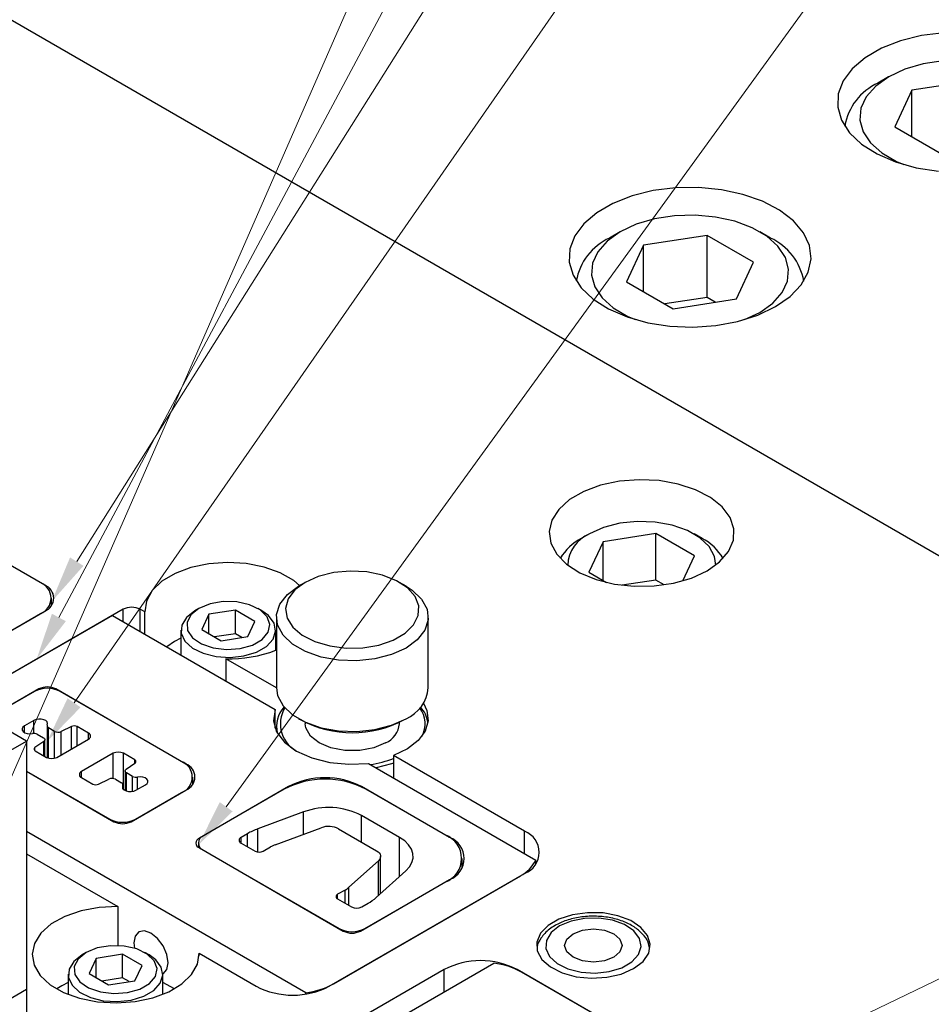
# Model space of a CAD drawing. Header units: inches. Extents: x 1802 to 2468, y -253 to -72.
# Tile 367 of 570: x 2129.4 to 2132.41, y -109.27 to -106.02. Entities that reach past the tile are written whole.
import ezdxf

# ---------------------------------------------------------------- set-up
doc = ezdxf.new("R2010")
doc.units = ezdxf.units.IN
doc.header["$LTSCALE"] = 0.5
doc.header["$MEASUREMENT"] = 0
for name, color, linetype in [('DIE-M-S', 8, 'Continuous'), ('DIE-M-S2', 1, 'Continuous'), ('DIE-M-S3', 8, 'Continuous'), ('DSS-M-S', 53, 'Continuous'), ('SID-M-S', 105, 'Continuous'), ('SVD-M-S', 8, 'Continuous')]:
    doc.layers.add(name, color=color, linetype=linetype)

msp = doc.modelspace()

# ---------------------------------------------------------------- linework, layer by layer
at = {"layer": 'DIE-M-S', "linetype": 'Continuous', "lineweight": 25}
for p, q in [((2135.19939, -109.3874), (2124.94634, -103.46844)), ((2131.44348, -107.53804), (2131.37824, -107.54317)), ((2131.50911, -107.54113), (2131.44348, -107.53804)), ((2131.57205, -107.55229), (2131.50911, -107.54113)), ((2131.31643, -107.55628), (2131.26095, -107.57675)), ((2131.37824, -107.54317), (2131.31643, -107.55628)), ((2131.62937, -107.57099), (2131.57205, -107.55229)), ((2131.67838, -107.59638), (2131.62937, -107.57099)), ((2131.21439, -107.60363), (2131.17893, -107.63566)), ((2131.26095, -107.57675), (2131.21439, -107.60363)), ((2131.71679, -107.62725), (2131.67838, -107.59638)), ((2131.17893, -107.63566), (2131.15623, -107.67134)), ((2131.74281, -107.66217), (2131.71679, -107.62725)), ((2131.15623, -107.67134), (2131.14734, -107.709)), ((2131.75522, -107.6995), (2131.74281, -107.66217)), ((2129.48597, -107.88521), (2129.11827, -107.67294)), ((2131.75344, -107.73749), (2131.75522, -107.6995)), ((2131.14734, -107.709), (2131.15268, -107.74689)), ((2131.15268, -107.74689), (2131.17201, -107.78323)), ((2131.73755, -107.77438), (2131.75344, -107.73749)), ((2131.17201, -107.78323), (2131.20441, -107.81631)), ((2131.70829, -107.80843), (2131.73755, -107.77438)), ((2129.96748, -107.82692), (2129.91526, -107.84656)), ((2130.02603, -107.81457), (2129.96748, -107.82692)), ((2130.08789, -107.81014), (2130.02603, -107.81457)), ((2130.14989, -107.81388), (2130.08789, -107.81014)), ((2130.20884, -107.82557), (2130.14989, -107.81388)), ((2130.26171, -107.84464), (2130.20884, -107.82557)), ((2131.20441, -107.81631), (2131.24838, -107.84461)), ((2131.66704, -107.83806), (2131.70829, -107.80843)), ((2129.91526, -107.84656), (2129.87204, -107.8725)), ((2130.30578, -107.87008), (2130.26171, -107.84464)), ((2131.24838, -107.84461), (2131.30186, -107.86678)), ((2131.55673, -107.87876), (2131.61572, -107.86188)), ((2131.61572, -107.86188), (2131.66704, -107.83806)), ((2129.48597, -107.88679), (2129.48597, -107.88521)), ((2129.87204, -107.8725), (2129.84005, -107.90338)), ((2130.32541, -107.88631), (2130.30578, -107.87008)), ((2131.30186, -107.86678), (2131.36235, -107.8818)), ((2131.36235, -107.8818), (2131.42701, -107.88897)), ((2131.42701, -107.88897), (2131.49283, -107.88794)), ((2131.49283, -107.88794), (2131.55673, -107.87876)), ((2129.84005, -107.90338), (2129.82093, -107.93763)), ((2129.82093, -107.93763), (2129.81566, -107.97348)), ((2129.08603, -108.20181), (2129.48597, -107.97093)), ((2129.74406, -107.96481), (2129.20977, -108.27325)), ((2129.70871, -107.98522), (2129.20977, -108.27325)), ((2129.70871, -107.98522), (2130.24436, -108.29444)), ((2129.74406, -108.00563), (2129.74406, -107.96481)), ((2129.81566, -107.97348), (2129.80063, -107.96481)), ((2129.80063, -108.03829), (2129.80063, -107.96481)), ((2129.81566, -108.04696), (2129.81566, -107.97348)), ((2130.2489, -108.22359), (2130.08259, -108.12758)), ((2130.08259, -108.12758), (2130.08259, -108.20105)), ((2129.4666, -108.22703), (2129.29816, -108.32427)), ((2129.4666, -108.22914), (2129.4666, -108.22703)), ((2129.95097, -108.474), (2129.52317, -108.22703)), ((2129.52317, -108.22914), (2129.52317, -108.22703)), ((2130.73275, -108.27401), (2130.74434, -108.29761)), ((2130.24436, -108.29444), (2130.23913, -108.3314)), ((2130.24436, -108.35565), (2130.24436, -108.29444)), ((2130.74434, -108.29761), (2130.74863, -108.33174)), ((2130.23913, -108.3314), (2130.24976, -108.36797)), ((2130.74863, -108.33174), (2130.73888, -108.36549)), ((2130.24976, -108.36797), (2130.27559, -108.40192)), ((2130.73888, -108.36549), (2130.71564, -108.39697)), ((2130.27559, -108.40192), (2130.31505, -108.43118)), ((2130.71564, -108.39697), (2130.68022, -108.4244)), ((2130.31505, -108.43118), (2130.36573, -108.45396)), ((2130.68022, -108.4244), (2130.63461, -108.44625)), ((2131.06635, -108.69549), (2130.63461, -108.44625)), ((2130.63461, -108.44625), (2130.63461, -108.51973)), ((2129.95097, -108.47558), (2129.95097, -108.474)), ((2130.36573, -108.45396), (2130.42454, -108.46887)), ((2130.42454, -108.46887), (2130.48789, -108.47501)), ((2130.48789, -108.47501), (2130.55191, -108.47199)), ((2130.55191, -108.47199), (2131.10281, -108.79002)), ((2129.42657, -108.49783), (2129.71409, -108.66381)), ((2129.77066, -108.66381), (2129.95097, -108.55972)), ((2130.28888, -108.54834), (2129.99543, -108.71774)), ((2130.28888, -108.54912), (2130.28888, -108.54834)), ((2130.81921, -108.7157), (2130.5293, -108.54834)), ((2130.5293, -108.54912), (2130.5293, -108.54834)), ((2130.3462, -109.22679), (2129.42657, -108.6959)), ((2131.06635, -108.76897), (2131.06635, -108.69549)), ((2129.99543, -108.72253), (2129.99543, -108.71774)), ((2130.81921, -108.71667), (2130.81921, -108.7157)), ((2129.42657, -108.76938), (2129.72727, -108.94297)), ((2129.99543, -108.7504), (2130.4692, -109.0239)), ((2131.10281, -108.80299), (2131.10281, -108.79002)), ((2130.42288, -109.20575), (2131.06635, -108.83428)), ((2130.43703, -109.19758), (2131.05221, -108.84245)), ((2130.52576, -109.0239), (2130.81921, -108.85449)), ((2129.60583, -108.95705), (2129.55233, -108.97552)), ((2129.66516, -108.94601), (2129.60583, -108.95705)), ((2129.72727, -108.94297), (2129.66516, -108.94601)), ((2129.72727, -108.94297), (2129.72727, -109.07169)), ((2131.27345, -108.96337), (2131.22384, -108.97035)), ((2131.32448, -108.96437), (2131.27345, -108.96337)), ((2131.37315, -108.97329), (2131.32448, -108.96437)), ((2129.55233, -108.97552), (2129.50742, -109.00047)), ((2131.17933, -108.98479), (2131.14322, -109.00564)), ((2131.22384, -108.97035), (2131.17933, -108.98479)), ((2131.41585, -108.98946), (2131.37315, -108.97329)), ((2131.44941, -109.01168), (2131.41585, -108.98946)), ((2129.47338, -109.03062), (2129.45199, -109.06441)), ((2129.50742, -109.00047), (2129.47338, -109.03062)), ((2129.79624, -109.02671), (2129.78405, -109.04074)), ((2129.81447, -109.02317), (2129.79624, -109.02671)), ((2129.83599, -109.03065), (2129.81447, -109.02317)), ((2129.8575, -109.04801), (2129.83599, -109.03065)), ((2131.1182, -109.03133), (2131.10611, -109.05997)), ((2131.14322, -109.00564), (2131.1182, -109.03133)), ((2131.47134, -109.0383), (2131.44941, -109.01168)), ((2129.45199, -109.06441), (2129.44433, -109.10013)), ((2129.78405, -109.04074), (2129.77977, -109.06311)), ((2129.77977, -109.06311), (2129.78152, -109.08018)), ((2129.87574, -109.07261), (2129.8575, -109.04801)), ((2131.10611, -109.05997), (2131.10785, -109.08943)), ((2131.48002, -109.06735), (2131.47134, -109.0383)), ((2129.88792, -109.1007), (2129.87574, -109.07261)), ((2129.98893, -109.13292), (2129.9942, -109.09706)), ((2129.9942, -109.09706), (2130.18247, -109.20575)), ((2129.9942, -109.10625), (2129.9942, -109.09706)), ((2131.10785, -109.08943), (2131.1233, -109.11753)), ((2131.45606, -109.12409), (2131.47479, -109.09667)), ((2131.47479, -109.09667), (2131.48002, -109.06735)), ((2129.44433, -109.10013), (2129.45079, -109.13592)), ((2129.8922, -109.12801), (2129.88792, -109.1007)), ((2129.88792, -109.15038), (2129.8922, -109.12801)), ((2131.1233, -109.11753), (2131.1513, -109.14218)), ((2131.42521, -109.14758), (2131.45606, -109.12409)), ((2129.45079, -109.13592), (2129.47106, -109.16995)), ((2129.87574, -109.16441), (2129.88792, -109.15038)), ((2129.96981, -109.16717), (2129.98893, -109.13292)), ((2130.80119, -109.15064), (2130.27704, -109.45322)), ((2130.80119, -109.22412), (2130.80119, -109.15064)), ((2131.61436, -109.48129), (2131.0416, -109.15064)), ((2131.0416, -109.15142), (2131.0416, -109.15064)), ((2131.1513, -109.14218), (2131.18979, -109.16155)), ((2131.18979, -109.16155), (2131.2359, -109.17421)), ((2131.38452, -109.16539), (2131.42521, -109.14758)), ((2129.47106, -109.16995), (2129.50407, -109.20047)), ((2129.87573, -109.16441), (2129.87574, -109.16441)), ((2129.93782, -109.19805), (2129.96981, -109.16717)), ((2131.2359, -109.17421), (2131.28622, -109.17922)), ((2131.28622, -109.17922), (2131.33702, -109.17621)), ((2131.33702, -109.17621), (2131.38452, -109.16539)), ((2129.50407, -109.20047), (2129.54815, -109.22591)), ((2129.54815, -109.22591), (2129.60102, -109.24497)), ((2129.84237, -109.24363), (2129.8946, -109.22398)), ((2129.8946, -109.22398), (2129.93782, -109.19805)), ((2130.3462, -109.23122), (2130.3462, -109.22679)), ((2129.60102, -109.24497), (2129.65997, -109.25667)), ((2129.65997, -109.25667), (2129.72197, -109.2604)), ((2129.72197, -109.2604), (2129.78383, -109.25598)), ((2129.78383, -109.25598), (2129.84237, -109.24363))]:
    msp.add_line(p, q, dxfattribs=at)
for centre, radius, start, end in [((2129.4697, -107.92807), 0.04584, 290.78342, 69.21658), ((2129.77235, -108.0194), 0.06148, 62.60967, 117.39033), ((2130.09392, -107.69915), 0.42858, 268.48531, 290.86241), ((2129.49489, -108.28162), 0.06148, 62.60967, 117.39033), ((2129.93471, -108.51686), 0.04584, 290.78342, 69.21658), ((2130.40909, -108.78034), 0.26129, 62.60967, 117.39033), ((2129.74238, -108.60922), 0.06148, 242.60967, 297.39033), ((2131.04001, -108.76489), 0.07422, 290.78342, 69.21658), ((2130.00163, -108.73407), 0.01746, 110.78342, 249.21658), ((2130.79288, -108.7851), 0.07422, 290.78342, 69.21658), ((2131.00002, -108.74145), 0.11368, 297.32891, 334.7116), ((2130.49748, -108.96931), 0.06148, 242.60967, 297.39033), ((2130.92139, -109.38264), 0.26129, 62.60967, 117.39033), ((2130.30268, -108.97375), 0.26129, 242.60967, 297.39033), ((2130.31621, -108.97771), 0.25089, 276.86693, 298.78854)]:
    msp.add_arc(centre, radius, start, end, dxfattribs=at)
at = {"layer": 'DIE-M-S2', "linetype": 'Continuous', "lineweight": 25}
for p, q in [((2129.45246, -108.2352), (2129.29816, -108.32427)), ((2129.93683, -108.46583), (2129.53732, -108.2352)), ((2129.41924, -108.34851), (2129.4142, -108.35259)), ((2129.45076, -108.33031), (2129.41924, -108.34851)), ((2129.41924, -108.36993), (2129.41924, -108.34851)), ((2129.45782, -108.3274), (2129.45076, -108.33031)), ((2129.45076, -108.37326), (2129.45076, -108.33031)), ((2129.46614, -108.32599), (2129.45782, -108.3274)), ((2129.47481, -108.32621), (2129.46614, -108.32599)), ((2129.48288, -108.32806), (2129.47481, -108.32621)), ((2129.48946, -108.33132), (2129.48288, -108.32806)), ((2129.49384, -108.33565), (2129.48946, -108.33132)), ((2129.49363, -108.34828), (2129.49363, -108.45288)), ((2129.49553, -108.34056), (2129.49384, -108.33565)), ((2129.49436, -108.34552), (2129.49553, -108.34056)), ((2129.5745, -108.3504), (2129.5402, -108.36702)), ((2129.5745, -108.42395), (2129.5745, -108.3504)), ((2129.6303, -108.37247), (2129.59286, -108.35086)), ((2129.59286, -108.41335), (2129.59286, -108.35086)), ((2129.4142, -108.35259), (2129.41174, -108.35739)), ((2129.41174, -108.35739), (2129.41214, -108.36239)), ((2129.41214, -108.36239), (2129.41533, -108.36705)), ((2129.41533, -108.36705), (2129.42099, -108.37085)), ((2129.42099, -108.37085), (2129.42848, -108.37338)), ((2129.42848, -108.37338), (2129.43699, -108.37436)), ((2129.43699, -108.37436), (2129.44558, -108.37368)), ((2129.46174, -108.37598), (2129.48187, -108.38761)), ((2129.51848, -108.36647), (2129.49835, -108.35485)), ((2129.49835, -108.45469), (2129.49835, -108.35485)), ((2129.51848, -108.45499), (2129.51848, -108.36647)), ((2129.5402, -108.44376), (2129.5402, -108.36702)), ((2129.6303, -108.39174), (2129.6303, -108.37247)), ((2129.48282, -108.40014), (2129.45403, -108.41995)), ((2129.48187, -108.38761), (2129.48378, -108.38893)), ((2129.48452, -108.39873), (2129.48282, -108.40014)), ((2129.48282, -108.4467), (2129.48282, -108.40014)), ((2129.48378, -108.38893), (2129.48522, -108.39043)), ((2129.48573, -108.39716), (2129.48452, -108.39873)), ((2129.48522, -108.39043), (2129.48617, -108.39206)), ((2129.48642, -108.39548), (2129.48573, -108.39716)), ((2129.48617, -108.39206), (2129.48657, -108.39377)), ((2129.48657, -108.39377), (2129.48642, -108.39548)), ((2129.48659, -108.44887), (2129.48659, -108.39417)), ((2129.52565, -108.45216), (2129.6303, -108.39174)), ((2129.45099, -108.42388), (2129.45087, -108.42534)), ((2129.45087, -108.42534), (2129.45121, -108.42678)), ((2129.45157, -108.42247), (2129.45099, -108.42388)), ((2129.45121, -108.42678), (2129.452, -108.42815)), ((2129.4526, -108.42114), (2129.45157, -108.42247)), ((2129.452, -108.42815), (2129.45323, -108.42943)), ((2129.45403, -108.41995), (2129.4526, -108.42114)), ((2129.45323, -108.42943), (2129.45484, -108.43054)), ((2129.45403, -108.43004), (2129.45403, -108.41995)), ((2129.45484, -108.43054), (2129.49227, -108.45216)), ((2129.71162, -108.43869), (2129.60697, -108.4991)), ((2129.71162, -108.52197), (2129.71162, -108.43869)), ((2129.78243, -108.4603), (2129.74499, -108.43869)), ((2129.74499, -108.55715), (2129.74499, -108.43869)), ((2129.75444, -108.4907), (2129.78323, -108.4709)), ((2129.78243, -108.47145), (2129.78243, -108.4603)), ((2129.78404, -108.46142), (2129.78243, -108.4603)), ((2129.78323, -108.4709), (2129.78467, -108.4697)), ((2129.78526, -108.46269), (2129.78404, -108.46142)), ((2129.78467, -108.4697), (2129.78569, -108.46837)), ((2129.78606, -108.46407), (2129.78526, -108.46269)), ((2129.78569, -108.46837), (2129.78628, -108.46696)), ((2129.7864, -108.46551), (2129.78606, -108.46407)), ((2129.78628, -108.46696), (2129.7864, -108.46551)), ((2129.42657, -108.49783), (2129.69995, -108.65565)), ((2129.60697, -108.51837), (2129.60697, -108.4991)), ((2129.75068, -108.49667), (2129.75068, -108.56122)), ((2129.7507, -108.49708), (2129.75084, -108.49536)), ((2129.7511, -108.49878), (2129.7507, -108.49708)), ((2129.75084, -108.49536), (2129.75153, -108.49369)), ((2129.75204, -108.50041), (2129.7511, -108.49878)), ((2129.75153, -108.49369), (2129.75275, -108.49212)), ((2129.75349, -108.50191), (2129.75204, -108.50041)), ((2129.75275, -108.49212), (2129.75444, -108.4907)), ((2129.75539, -108.50324), (2129.75349, -108.50191)), ((2129.77553, -108.51486), (2129.75539, -108.50324)), ((2129.75539, -108.56312), (2129.75539, -108.50324)), ((2129.60697, -108.51837), (2129.6444, -108.53998)), ((2129.66276, -108.54044), (2129.69707, -108.52382)), ((2129.71878, -108.52437), (2129.73892, -108.536)), ((2129.74291, -108.54532), (2129.74173, -108.55028)), ((2129.74291, -108.55432), (2129.74291, -108.54532)), ((2129.74363, -108.55549), (2129.74363, -108.54256)), ((2129.77553, -108.56432), (2129.77553, -108.51486)), ((2129.78651, -108.56053), (2129.81803, -108.54234)), ((2129.80028, -108.51649), (2129.79168, -108.51716)), ((2129.79168, -108.55755), (2129.79168, -108.51716)), ((2129.80879, -108.51746), (2129.80028, -108.51649)), ((2129.81628, -108.51999), (2129.80879, -108.51746)), ((2129.82193, -108.52379), (2129.81628, -108.51999)), ((2129.81803, -108.54234), (2129.82307, -108.53826)), ((2129.82513, -108.52845), (2129.82193, -108.52379)), ((2129.82307, -108.53826), (2129.82552, -108.53345)), ((2129.82552, -108.53345), (2129.82513, -108.52845)), ((2129.97344, -108.54046), (2129.97344, -108.51686)), ((2129.74173, -108.55028), (2129.74343, -108.5552)), ((2129.74343, -108.5552), (2129.74781, -108.55952)), ((2129.74781, -108.55952), (2129.75439, -108.56278)), ((2129.75439, -108.56278), (2129.76246, -108.56463)), ((2129.76246, -108.56463), (2129.77112, -108.56486)), ((2129.77112, -108.56486), (2129.77945, -108.56344)), ((2129.77945, -108.56344), (2129.78651, -108.56053)), ((2129.7848, -108.65565), (2129.93683, -108.56788)), ((2130.27474, -108.5565), (2130.00958, -108.70958)), ((2130.80507, -108.70754), (2130.54344, -108.5565)), ((2130.33866, -108.63154), (2130.18729, -108.68769)), ((2130.33866, -108.7051), (2130.33866, -108.63154)), ((2130.65458, -108.71569), (2130.52932, -108.64338)), ((2130.52932, -108.7309), (2130.52932, -108.64338)), ((2130.15365, -108.70334), (2130.13278, -108.71539)), ((2130.15365, -108.7467), (2130.15365, -108.70334)), ((2130.18729, -108.764), (2130.18729, -108.68769)), ((2130.24524, -108.73976), (2130.39661, -108.68361)), ((2130.45352, -108.68714), (2130.57877, -108.75945)), ((2129.992, -108.73407), (2129.992, -108.74814)), ((2130.13278, -108.73466), (2130.13278, -108.71539)), ((2130.13278, -108.73466), (2130.17874, -108.76119)), ((2130.65458, -108.84418), (2130.65458, -108.71569)), ((2130.67126, -108.72711), (2130.65458, -108.71569)), ((2130.68437, -108.73999), (2130.67126, -108.72711)), ((2130.69352, -108.75397), (2130.68437, -108.73999)), ((2130.00958, -108.75856), (2130.45505, -109.01573)), ((2130.20505, -108.76119), (2130.22945, -108.7471)), ((2130.57877, -108.75945), (2130.58375, -108.76286)), ((2130.58375, -108.76286), (2130.58767, -108.7667)), ((2130.58767, -108.7667), (2130.5904, -108.77087)), ((2130.5904, -108.77087), (2130.59187, -108.77525)), ((2130.69846, -108.76863), (2130.69352, -108.75397)), ((2130.69904, -108.78357), (2130.69846, -108.76863)), ((2130.5849, -108.7923), (2130.48763, -108.87969)), ((2130.58851, -108.78836), (2130.5849, -108.7923)), ((2130.5849, -108.90678), (2130.5849, -108.7923)), ((2130.59091, -108.78412), (2130.58851, -108.78836)), ((2130.59205, -108.77971), (2130.59091, -108.78412)), ((2130.59187, -108.77525), (2130.59205, -108.77971)), ((2130.59213, -108.90028), (2130.59213, -108.77807)), ((2130.68718, -108.81255), (2130.69524, -108.79835)), ((2130.69524, -108.79835), (2130.69904, -108.78357)), ((2130.86072, -108.81536), (2130.86072, -108.7851)), ((2130.57782, -108.91314), (2130.67508, -108.82576)), ((2130.67508, -108.82576), (2130.68718, -108.81255)), ((2130.53991, -109.01573), (2130.80507, -108.86266)), ((2130.47491, -108.8888), (2130.4505, -108.90289)), ((2130.4505, -108.91808), (2130.4505, -108.90289)), ((2130.47491, -108.93216), (2130.47491, -108.8888)), ((2130.48763, -108.93951), (2130.48763, -108.87969)), ((2130.4505, -108.91808), (2130.49647, -108.94461)), ((2130.52984, -108.94461), (2130.55071, -108.93256)), ((2129.99862, -109.68743), (2130.96492, -109.1296)), ((2131.60022, -109.47312), (2131.05574, -109.15881))]:
    msp.add_line(p, q, dxfattribs=at)
for centre, radius, start, end in [((2129.49489, -108.31708), 0.09222, 62.60967, 117.39033), ((2129.50077, -108.3483), 0.00698, 156.57603, 249.70444), ((2129.5832, -108.36966), 0.02113, 62.80519, 114.30715), ((2129.45035, -108.39805), 0.02484, 62.71828, 101.07009), ((2129.52991, -108.34424), 0.025, 242.80519, 294.30715), ((2129.62664, -108.38211), 0.0103, 290.78342, 69.21658), ((2129.72831, -108.47089), 0.03627, 62.60967, 117.39033), ((2129.50896, -108.41995), 0.03627, 242.60967, 297.39033), ((2129.91747, -108.51686), 0.05458, 290.78342, 69.21658), ((2129.61062, -108.50873), 0.0103, 110.78342, 249.21658), ((2129.65406, -108.52118), 0.02113, 242.80519, 294.30715), ((2129.70736, -108.5466), 0.025, 62.80519, 114.30715), ((2129.7365, -108.54254), 0.00698, 336.57603, 69.70444), ((2129.78691, -108.49279), 0.02484, 242.71828, 281.07009), ((2130.40909, -108.8158), 0.29203, 62.60967, 117.39033), ((2130.42039, -108.85656), 0.2394, 62.93279, 109.96173), ((2129.74238, -108.57376), 0.09222, 242.60967, 297.39033), ((2130.26346, -108.89543), 0.22126, 110.13675, 119.75633), ((2130.42101, -108.75077), 0.07146, 62.93279, 109.96173), ((2130.77564, -108.7851), 0.08296, 290.78342, 69.21658), ((2130.01887, -108.73407), 0.0262, 110.78342, 249.21658), ((2130.13644, -108.72502), 0.0103, 110.78342, 249.21658), ((2130.28099, -108.83726), 0.10385, 110.13675, 119.75633), ((2130.19189, -108.73581), 0.02859, 242.60967, 297.39033), ((2130.45339, -108.91048), 0.00812, 110.78342, 249.21658), ((2130.43756, -108.82323), 0.07546, 299.66566, 311.57186), ((2130.47114, -108.79287), 0.16077, 299.66566, 311.57186), ((2130.51315, -108.9124), 0.03627, 242.60967, 297.39033), ((2130.49748, -108.93385), 0.09222, 242.60967, 297.39033), ((2130.93492, -109.37868), 0.25089, 61.21146, 83.13307)]:
    msp.add_arc(centre, radius, start, end, dxfattribs=at)
at = {"layer": 'DIE-M-S3', "linetype": 'Continuous', "lineweight": 25}
for p, q in [((2129.47183, -107.87704), (2129.11827, -107.67294)), ((2130.38691, -107.85645), (2130.34333, -107.87597)), ((2130.43752, -107.84381), (2130.38691, -107.85645)), ((2130.49199, -107.83883), (2130.43752, -107.84381)), ((2130.54689, -107.84183), (2130.49199, -107.83883)), ((2130.59878, -107.85261), (2130.54689, -107.84183)), ((2130.64439, -107.8705), (2130.59878, -107.85261)), ((2130.28495, -107.9156), (2130.32212, -107.88822)), ((2130.34333, -107.87597), (2130.30954, -107.90112)), ((2130.34331, -107.87598), (2130.32209, -107.88823)), ((2130.32212, -107.88822), (2130.32212, -107.88822)), ((2130.68086, -107.89438), (2130.64439, -107.8705)), ((2130.6757, -107.88823), (2130.65449, -107.87598)), ((2130.6757, -107.88823), (2130.69569, -107.90126)), ((2130.70589, -107.92275), (2130.68086, -107.89438)), ((2129.50844, -107.95167), (2129.50844, -107.92807)), ((2130.26022, -107.94733), (2130.28495, -107.9156)), ((2130.28763, -107.93034), (2130.27901, -107.96178)), ((2130.30954, -107.90112), (2130.28763, -107.93034)), ((2130.69569, -107.90126), (2130.72687, -107.93104)), ((2130.71792, -107.95382), (2130.70589, -107.92275)), ((2130.24935, -107.98155), (2130.26022, -107.94733)), ((2130.27901, -107.96178), (2130.2842, -107.99348)), ((2130.71619, -107.98564), (2130.71792, -107.95382)), ((2130.72687, -107.93104), (2130.7448, -107.96425)), ((2129.08603, -108.20181), (2129.47183, -107.9791)), ((2130.2489, -107.99027), (2130.2489, -108.22298)), ((2130.25299, -108.01628), (2130.24935, -107.98155)), ((2130.2842, -107.99348), (2130.30288, -108.02343)), ((2130.7008, -108.01621), (2130.71619, -107.98564)), ((2130.7448, -107.96425), (2130.74844, -107.99898)), ((2130.7489, -108.22298), (2130.7489, -107.99027)), ((2130.27092, -108.0495), (2130.25299, -108.01628)), ((2130.30288, -108.02343), (2130.33387, -108.04976)), ((2130.67273, -108.04361), (2130.7008, -108.01621)), ((2130.74844, -107.99898), (2130.73758, -108.0332)), ((2130.3021, -108.07927), (2130.27092, -108.0495)), ((2130.33387, -108.04976), (2130.37524, -108.07081)), ((2130.63374, -108.06612), (2130.67273, -108.04361)), ((2130.73758, -108.0332), (2130.71284, -108.06493)), ((2130.34472, -108.10387), (2130.3021, -108.07927)), ((2130.37524, -108.07081), (2130.42438, -108.08527)), ((2130.42438, -108.08527), (2130.47819, -108.09221)), ((2130.47819, -108.09221), (2130.53331, -108.09121)), ((2130.53331, -108.09121), (2130.58627, -108.08233)), ((2130.58627, -108.08233), (2130.63374, -108.06612)), ((2130.67567, -108.09232), (2130.62823, -108.11377)), ((2130.71284, -108.06493), (2130.67567, -108.09232)), ((2130.3963, -108.12187), (2130.34472, -108.10387)), ((2130.45383, -108.13222), (2130.3963, -108.12187)), ((2130.62823, -108.11377), (2130.57327, -108.12805)), ((2129.42657, -108.3984), (2128.98463, -108.14328)), ((2130.51399, -108.13433), (2130.45383, -108.13222)), ((2130.57327, -108.12805), (2130.51399, -108.13433)), ((2130.2489, -108.22298), (2130.25299, -108.249)), ((2130.25299, -108.249), (2130.27092, -108.28221)), ((2130.27092, -108.28221), (2130.3021, -108.31199)), ((2130.3021, -108.31199), (2130.34472, -108.33659)), ((2130.2489, -108.34954), (2130.2489, -108.36628)), ((2130.32209, -108.32502), (2130.32917, -108.3291)), ((2130.3439, -108.33693), (2130.3439, -108.34138)), ((2130.34581, -108.35538), (2130.3439, -108.34138)), ((2130.34472, -108.33659), (2130.3963, -108.35459)), ((2130.57327, -108.36077), (2130.62823, -108.34649)), ((2130.62823, -108.34649), (2130.67567, -108.32503)), ((2130.6539, -108.34138), (2130.6539, -108.33693)), ((2130.66863, -108.3291), (2130.6757, -108.32502)), ((2130.36079, -108.382), (2130.34581, -108.35538)), ((2130.3893, -108.40465), (2130.36079, -108.382)), ((2130.3963, -108.35459), (2130.45383, -108.36494)), ((2130.45383, -108.36494), (2130.51399, -108.36704)), ((2130.51399, -108.36704), (2130.57327, -108.36077)), ((2128.47198, -108.94948), (2129.42657, -108.3984)), ((2129.42657, -108.3984), (2129.42657, -109.21494)), ((2130.42853, -108.42111), (2130.3893, -108.40465)), ((2130.6085, -108.40465), (2130.56927, -108.42111)), ((2130.47465, -108.42976), (2130.42853, -108.42111)), ((2130.52315, -108.42976), (2130.47465, -108.42976)), ((2130.56927, -108.42111), (2130.52315, -108.42976)), ((2130.62823, -108.47305), (2130.57722, -108.4866)), ((2130.63461, -108.47075), (2130.62823, -108.47305)), ((2128.47198, -109.76602), (2129.42657, -109.21494)), ((2128.47198, -109.76602), (2129.42657, -109.21494)), ((2129.42657, -109.21494), (2129.42657, -110.06006))]:
    msp.add_line(p, q, dxfattribs=at)
for centre, radius, start, end in [((2129.45246, -107.92807), 0.05458, 290.78342, 69.21658), ((2130.62804, -108.21356), 0.12123, 293.13813, 355.54173), ((2130.34288, -108.34986), 0.09359, 137.19555, 193.67558), ((2130.64495, -108.35524), 0.1046, 9.87508, 41.2541), ((2130.36437, -108.34188), 0.10238, 148.9515, 245.78563), ((2130.65246, -108.34116), 0.08619, 330.7972, 37.17291), ((2130.4989, -108.00724), 0.36387, 242.19469, 297.79993), ((2130.57886, -108.33546), 0.07527, 293.19076, 355.4891), ((2130.50973, -108.1342), 0.34485, 278.08205, 291.23042)]:
    msp.add_arc(centre, radius, start, end, dxfattribs=at)
at = {"layer": 'DSS-M-S', "linetype": 'Continuous', "lineweight": 25}
for p, q in [((2132.37337, -106.07639), (2132.30373, -106.09361)), ((2132.4474, -106.0671), (2132.37337, -106.07639)), ((2132.30373, -106.09361), (2132.24099, -106.11812)), ((2132.24099, -106.11812), (2132.18742, -106.14905)), ((2132.18742, -106.14905), (2132.14495, -106.18527)), ((2132.14495, -106.18527), (2132.11513, -106.22547)), ((2132.11513, -106.22547), (2132.09903, -106.26821)), ((2132.09903, -106.26821), (2132.09722, -106.31193)), ((2132.09722, -106.31193), (2132.10979, -106.35506)), ((2132.10979, -106.35506), (2132.13626, -106.39604)), ((2132.13626, -106.39604), (2132.17569, -106.43338)), ((2132.17569, -106.43338), (2132.22665, -106.46574)), ((2132.22665, -106.46574), (2132.2873, -106.49195)), ((2132.2873, -106.49195), (2132.35545, -106.51106)), ((2132.35545, -106.51106), (2132.42862, -106.52238)), ((2131.48949, -106.58665), (2131.41984, -106.60387)), ((2131.56351, -106.57735), (2131.48949, -106.58665)), ((2131.63925, -106.57631), (2131.56351, -106.57735)), ((2131.71396, -106.58356), (2131.63925, -106.57631)), ((2131.78495, -106.59885), (2131.71396, -106.58356)), ((2131.84964, -106.62161), (2131.78495, -106.59885)), ((2131.3571, -106.62838), (2131.30353, -106.6593)), ((2131.41984, -106.60387), (2131.3571, -106.62838)), ((2131.90569, -106.65103), (2131.84964, -106.62161)), ((2131.30353, -106.6593), (2131.26107, -106.69552)), ((2131.9511, -106.68604), (2131.90569, -106.65103)), ((2131.26107, -106.69552), (2131.23125, -106.73573)), ((2131.9842, -106.72538), (2131.9511, -106.68604)), ((2132.00381, -106.76763), (2131.9842, -106.72538)), ((2131.23125, -106.73573), (2131.21514, -106.77846)), ((2131.21514, -106.77846), (2131.21334, -106.82219)), ((2132.00921, -106.81125), (2132.00381, -106.76763)), ((2131.21334, -106.82219), (2131.2259, -106.86532)), ((2132.00022, -106.85467), (2132.00921, -106.81125)), ((2131.97715, -106.89633), (2132.00022, -106.85467)), ((2131.2259, -106.86532), (2131.25238, -106.90629)), ((2131.25238, -106.90629), (2131.29181, -106.94364)), ((2131.94084, -106.93472), (2131.97715, -106.89633)), ((2131.29181, -106.94364), (2131.34277, -106.976)), ((2131.89261, -106.96844), (2131.94084, -106.93472)), ((2131.34277, -106.976), (2131.40342, -107.00221)), ((2131.83419, -106.99629), (2131.89261, -106.96844)), ((2131.40342, -107.00221), (2131.47156, -107.02132)), ((2131.47156, -107.02132), (2131.54474, -107.03264)), ((2131.69553, -107.03057), (2131.76769, -107.01725)), ((2131.76769, -107.01725), (2131.83419, -106.99629)), ((2131.54474, -107.03264), (2131.62031, -107.03576)), ((2131.62031, -107.03576), (2131.69553, -107.03057))]:
    msp.add_line(p, q, dxfattribs=at)
at = {"layer": 'SID-M-S', "linetype": 'Continuous', "lineweight": 0}
for p, q in [((2129.58272, -108.27252), (2138.3263, -95.70274)), ((2129.59153, -107.80784), (2137.20634, -95.70774)), ((2130.0836, -108.61483), (2139.45066, -95.70049)), ((2129.01184, -109.34758), (2134.97718, -95.72145)), ((2129.53278, -107.99166), (2136.09551, -95.71473)), ((2131.79135, -109.48945), (2144.73303, -103.25373))]:
    msp.add_line(p, q, dxfattribs=at)
for points in [[(2129.61353, -107.82169), (2129.50844, -107.93987), (2129.61353, -107.82169), (2129.56952, -107.79399)], [(2129.55571, -108.00391), (2129.45924, -108.12923), (2129.55571, -108.00391), (2129.50985, -107.9794)], [(2129.60406, -108.28736), (2129.49363, -108.40058), (2129.60406, -108.28736), (2129.56137, -108.25767)], [(2130.10464, -108.63009), (2129.992, -108.74111), (2130.10464, -108.63009), (2130.06255, -108.59956)]]:
    msp.add_solid(points, dxfattribs=at)
at = {"layer": 'SVD-M-S', "linetype": 'Continuous', "lineweight": 25}
for p, q in [((2132.37824, -106.16935), (2132.3177, -106.18716)), ((2132.44387, -106.1592), (2132.37824, -106.16935)), ((2132.2649, -106.21185), (2132.22214, -106.24233)), ((2132.26486, -106.21187), (2132.2295, -106.23229)), ((2132.3177, -106.18716), (2132.2649, -106.21185)), ((2132.2649, -106.21185), (2132.2649, -106.21185)), ((2132.22214, -106.24233), (2132.19129, -106.27728)), ((2132.55074, -106.22378), (2132.34161, -106.25613)), ((2132.19129, -106.27728), (2132.17371, -106.31516)), ((2132.34161, -106.25613), (2132.28558, -106.37686)), ((2132.34161, -106.40921), (2132.34161, -106.25613)), ((2132.17371, -106.31516), (2132.17015, -106.35433)), ((2132.17015, -106.35433), (2132.18078, -106.39307)), ((2132.18078, -106.39307), (2132.20513, -106.42969)), ((2132.28558, -106.37686), (2132.43867, -106.46524)), ((2132.20513, -106.42969), (2132.24213, -106.46258)), ((2132.24213, -106.46258), (2132.29018, -106.49032)), ((2132.29018, -106.49032), (2132.31511, -106.50088)), ((2131.43382, -106.69742), (2131.38101, -106.7221)), ((2131.49435, -106.67961), (2131.43382, -106.69742)), ((2131.55998, -106.66946), (2131.49435, -106.67961)), ((2131.62783, -106.66741), (2131.55998, -106.66946)), ((2131.69494, -106.67354), (2131.62783, -106.66741)), ((2131.75837, -106.6876), (2131.69494, -106.67354)), ((2131.81535, -106.70896), (2131.75837, -106.6876)), ((2131.38101, -106.7221), (2131.33826, -106.75258)), ((2131.38098, -106.72212), (2131.34562, -106.74254)), ((2131.38101, -106.7221), (2131.38101, -106.7221)), ((2131.8634, -106.73669), (2131.81535, -106.70896)), ((2131.87603, -106.74254), (2131.84067, -106.72212)), ((2131.33826, -106.75258), (2131.30741, -106.78753)), ((2131.66686, -106.73404), (2131.45773, -106.76639)), ((2131.81995, -106.82242), (2131.66686, -106.73404)), ((2131.66686, -106.93817), (2131.66686, -106.73404)), ((2131.9004, -106.76959), (2131.8634, -106.73669)), ((2131.30741, -106.78753), (2131.28982, -106.82542)), ((2131.45773, -106.76639), (2131.40169, -106.88712)), ((2131.45773, -106.91946), (2131.45773, -106.76639)), ((2131.92475, -106.80621), (2131.9004, -106.76959)), ((2131.28982, -106.82542), (2131.28627, -106.86459)), ((2131.76392, -106.94315), (2131.81995, -106.82242)), ((2131.93538, -106.84495), (2131.92475, -106.80621)), ((2131.93182, -106.88412), (2131.93538, -106.84495)), ((2131.28627, -106.86459), (2131.2969, -106.90333)), ((2131.40169, -106.88712), (2131.55479, -106.97549)), ((2131.91424, -106.922), (2131.93182, -106.88412)), ((2131.2969, -106.90333), (2131.32125, -106.93994)), ((2131.88339, -106.95695), (2131.91424, -106.922)), ((2131.32125, -106.93994), (2131.35825, -106.97284)), ((2131.66686, -106.93817), (2131.52749, -106.95973)), ((2131.55479, -106.97549), (2131.76392, -106.94315)), ((2131.69416, -106.95394), (2131.66686, -106.93817)), ((2131.84063, -106.98743), (2131.88339, -106.95695)), ((2131.35825, -106.97284), (2131.40629, -107.00057)), ((2131.79043, -107.01113), (2131.84063, -106.98743)), ((2131.40629, -107.00057), (2131.43122, -107.01113)), ((2131.32562, -107.69541), (2131.27937, -107.71633)), ((2131.37921, -107.68149), (2131.32562, -107.69541)), ((2131.43701, -107.67537), (2131.37921, -107.68149)), ((2131.49566, -107.67742), (2131.43701, -107.67537)), ((2131.55176, -107.68751), (2131.49566, -107.67742)), ((2131.60205, -107.70506), (2131.55176, -107.68751)), ((2131.27934, -107.71635), (2131.25282, -107.73166)), ((2131.49835, -107.71539), (2131.32435, -107.7423)), ((2131.62572, -107.78892), (2131.49835, -107.71539)), ((2131.49835, -107.86849), (2131.49835, -107.71539)), ((2131.6436, -107.72905), (2131.60205, -107.70506)), ((2131.65063, -107.73166), (2131.62411, -107.71635)), ((2131.674, -107.75808), (2131.6436, -107.72905)), ((2131.32435, -107.7423), (2131.27773, -107.84274)), ((2131.32435, -107.86966), (2131.32435, -107.7423)), ((2131.69148, -107.79047), (2131.674, -107.75808)), ((2131.58758, -107.87108), (2131.62572, -107.78892)), ((2131.69541, -107.81917), (2131.69148, -107.79047)), ((2131.27773, -107.84274), (2131.33592, -107.87634)), ((2131.49835, -107.86849), (2131.38764, -107.88561)), ((2131.5257, -107.88428), (2131.49835, -107.86849)), ((2129.99367, -107.96196), (2129.96746, -107.98315)), ((2129.99365, -107.96197), (2129.98022, -107.96973)), ((2130.03037, -107.94683), (2129.99367, -107.96196)), ((2130.0736, -107.9394), (2130.03037, -107.94683)), ((2130.11866, -107.94048), (2130.0736, -107.9394)), ((2130.16067, -107.94994), (2130.11866, -107.94048)), ((2130.19509, -107.96677), (2130.16067, -107.94994)), ((2130.20087, -107.96973), (2130.18743, -107.96197)), ((2129.95262, -107.99132), (2129.93726, -108.01665)), ((2129.98024, -107.96972), (2129.95262, -107.99132)), ((2129.96746, -107.98315), (2129.9546, -108.0081)), ((2130.02676, -107.98106), (2130.00341, -108.03136)), ((2130.11389, -107.96758), (2130.02676, -107.98106)), ((2130.02676, -108.04484), (2130.02676, -107.98106)), ((2130.17768, -108.0044), (2130.11389, -107.96758)), ((2130.11389, -108.04515), (2130.11389, -107.96758)), ((2130.21817, -107.98913), (2130.19509, -107.96677)), ((2130.22263, -107.98548), (2130.20087, -107.96973)), ((2130.22743, -108.01461), (2130.21817, -107.98913)), ((2130.24123, -108.01009), (2130.22263, -107.98548)), ((2129.93726, -108.01665), (2129.93552, -108.04348)), ((2129.9546, -108.0081), (2129.95646, -108.03411)), ((2130.15433, -108.05471), (2130.17768, -108.0044)), ((2130.22185, -108.04045), (2130.22743, -108.01461)), ((2130.24643, -108.03676), (2130.24123, -108.01009)), ((2129.93454, -108.06025), (2129.91377, -108.07097)), ((2129.93454, -108.0334), (2129.93454, -108.11559)), ((2129.93552, -108.04348), (2129.94756, -108.06941)), ((2129.95646, -108.03411), (2129.97285, -108.05837)), ((2129.97285, -108.05837), (2130.002, -108.07823)), ((2130.00341, -108.03136), (2130.0672, -108.06819)), ((2130.11389, -108.04515), (2130.04559, -108.05572)), ((2130.0672, -108.06819), (2130.15433, -108.05471)), ((2130.13549, -108.05762), (2130.11389, -108.04515)), ((2130.20204, -108.06384), (2130.22185, -108.04045)), ((2130.23779, -108.06314), (2130.24643, -108.03676)), ((2130.24654, -108.09963), (2130.24654, -108.0334)), ((2129.91377, -108.07097), (2129.88778, -108.0886)), ((2129.94756, -108.06941), (2129.9723, -108.09214)), ((2129.9723, -108.09214), (2130.00755, -108.10965)), ((2130.002, -108.07823), (2130.04074, -108.09156)), ((2130.04074, -108.09156), (2130.08488, -108.0969)), ((2130.12964, -108.09368), (2130.17015, -108.08225)), ((2130.17015, -108.08225), (2130.20204, -108.06384)), ((2130.18318, -108.10586), (2130.21606, -108.08687)), ((2130.21606, -108.08687), (2130.23779, -108.06314)), ((2130.00755, -108.10965), (2130.05017, -108.12039)), ((2130.05017, -108.12039), (2130.09638, -108.12339)), ((2130.08488, -108.0969), (2130.12964, -108.09368)), ((2130.09638, -108.12339), (2130.14207, -108.1184)), ((2130.14207, -108.1184), (2130.18318, -108.10586)), ((2131.21903, -108.99106), (2131.18126, -109.00716)), ((2131.26334, -108.98211), (2131.21903, -108.99106)), ((2131.31026, -108.9811), (2131.26334, -108.98211)), ((2131.35561, -108.98811), (2131.31026, -108.9811)), ((2131.39536, -109.00253), (2131.35561, -108.98811)), ((2131.15338, -109.02896), (2131.13787, -109.05455)), ((2131.18126, -109.00716), (2131.15338, -109.02896)), ((2131.22563, -109.03277), (2131.25637, -109.02092)), ((2131.25637, -109.02092), (2131.29263, -109.01675)), ((2131.29263, -109.01675), (2131.32888, -109.02092)), ((2131.32888, -109.02092), (2131.35962, -109.03277)), ((2131.42598, -109.02308), (2131.39536, -109.00253)), ((2131.44476, -109.04792), (2131.42598, -109.02308)), ((2131.13787, -109.05455), (2131.13612, -109.08163)), ((2131.19788, -109.07145), (2131.20509, -109.05052)), ((2131.20509, -109.05052), (2131.22563, -109.03277)), ((2131.35962, -109.03277), (2131.38016, -109.05052)), ((2131.38016, -109.05052), (2131.38738, -109.07145)), ((2131.45002, -109.07485), (2131.44476, -109.04792)), ((2129.62244, -109.09473), (2129.59623, -109.11591)), ((2129.62242, -109.09473), (2129.60899, -109.10249)), ((2129.65914, -109.0796), (2129.62244, -109.09473)), ((2129.70237, -109.07217), (2129.65914, -109.0796)), ((2129.74743, -109.07324), (2129.70237, -109.07217)), ((2129.78944, -109.08271), (2129.74743, -109.07324)), ((2129.82386, -109.09953), (2129.78944, -109.08271)), ((2129.82964, -109.10249), (2129.8162, -109.09473)), ((2131.13612, -109.08163), (2131.14827, -109.10781)), ((2131.20509, -109.09238), (2131.19788, -109.07145)), ((2131.22563, -109.11013), (2131.20509, -109.09238)), ((2131.38016, -109.09238), (2131.35962, -109.11013)), ((2131.38738, -109.07145), (2131.38016, -109.09238)), ((2131.44129, -109.10148), (2131.45002, -109.07485)), ((2129.58139, -109.12408), (2129.56603, -109.14942)), ((2129.609, -109.10248), (2129.58139, -109.12408)), ((2129.59623, -109.11591), (2129.58337, -109.14087)), ((2129.65552, -109.11382), (2129.63218, -109.16413)), ((2129.74266, -109.10035), (2129.65552, -109.11382)), ((2129.65552, -109.17761), (2129.65552, -109.11382)), ((2129.80645, -109.13717), (2129.74266, -109.10035)), ((2129.74266, -109.17792), (2129.74266, -109.10035)), ((2129.84694, -109.1219), (2129.82386, -109.09953)), ((2129.8514, -109.11825), (2129.82964, -109.10249)), ((2129.8562, -109.14738), (2129.84694, -109.1219)), ((2129.87, -109.14286), (2129.8514, -109.11825)), ((2131.14827, -109.10781), (2131.17325, -109.13076)), ((2131.25637, -109.12198), (2131.22563, -109.11013)), ((2131.29263, -109.12615), (2131.25637, -109.12198)), ((2131.32888, -109.12198), (2131.29263, -109.12615)), ((2131.35962, -109.11013), (2131.32888, -109.12198)), ((2131.38615, -109.14461), (2131.41935, -109.12544)), ((2131.41935, -109.12544), (2131.44129, -109.10148)), ((2129.56603, -109.14942), (2129.56429, -109.17625)), ((2129.58337, -109.14087), (2129.58523, -109.16688)), ((2129.7831, -109.18747), (2129.80645, -109.13717)), ((2129.85062, -109.17322), (2129.8562, -109.14738)), ((2129.8752, -109.16953), (2129.87, -109.14286)), ((2131.17325, -109.13076), (2131.20883, -109.14844)), ((2131.20883, -109.14844), (2131.25186, -109.15927)), ((2131.25186, -109.15927), (2131.29851, -109.16231)), ((2131.29851, -109.16231), (2131.34464, -109.15727)), ((2131.34464, -109.15727), (2131.38615, -109.14461)), ((2129.56331, -109.19302), (2129.54254, -109.20374)), ((2129.56331, -109.16616), (2129.56331, -109.2324)), ((2129.56429, -109.17625), (2129.57633, -109.20218)), ((2129.58523, -109.16688), (2129.60162, -109.19113)), ((2129.60162, -109.19113), (2129.63077, -109.211)), ((2129.63218, -109.16413), (2129.69596, -109.20095)), ((2129.74266, -109.17792), (2129.67436, -109.18848)), ((2129.69596, -109.20095), (2129.7831, -109.18747)), ((2129.76426, -109.19039), (2129.74266, -109.17792)), ((2129.83081, -109.19661), (2129.85062, -109.17322)), ((2129.86656, -109.19591), (2129.8752, -109.16953)), ((2129.87531, -109.2324), (2129.87531, -109.16616)), ((2129.91285, -109.21444), (2129.87531, -109.19302)), ((2129.54254, -109.20374), (2129.52577, -109.21444)), ((2129.57633, -109.20218), (2129.60107, -109.22491)), ((2129.60107, -109.22491), (2129.63632, -109.24242)), ((2129.63077, -109.211), (2129.66951, -109.22433)), ((2129.66951, -109.22433), (2129.71365, -109.22967)), ((2129.71365, -109.22967), (2129.7584, -109.22645)), ((2129.7584, -109.22645), (2129.79892, -109.21502)), ((2129.79892, -109.21502), (2129.83081, -109.19661)), ((2129.81195, -109.23862), (2129.84483, -109.21964)), ((2129.84483, -109.21964), (2129.86656, -109.19591)), ((2129.63632, -109.24242), (2129.67894, -109.25315)), ((2129.67894, -109.25315), (2129.72515, -109.25616)), ((2129.72515, -109.25616), (2129.77084, -109.25117)), ((2129.77084, -109.25117), (2129.81195, -109.23862))]:
    msp.add_line(p, q, dxfattribs=at)
for centre, radius, start, end in [((2132.31044, -106.40767), 0.19316, 114.75939, 170.00774), ((2131.42656, -106.91792), 0.19316, 114.75939, 170.00774), ((2131.79511, -106.91792), 0.19314, 9.99118, 65.22957), ((2131.33061, -107.88285), 0.17003, 117.2134, 149.75552), ((2131.32499, -107.82413), 0.11705, 112.94027, 177.57372), ((2131.57286, -107.88284), 0.17001, 30.24408, 62.77655)]:
    msp.add_arc(centre, radius, start, end, dxfattribs=at)
msp.add_open_spline([(2131.47691, -109.0792), (2131.47579, -109.07301), (2131.47278, -109.05637), (2131.4552, -109.03252), (2131.42736, -109.00891), (2131.38987, -108.99043), (2131.34542, -108.97836), (2131.29716, -108.97376), (2131.24857, -108.97693), (2131.20366, -108.98754), (2131.17044, -109.00232), (2131.14173, -109.02135), (2131.12099, -109.04416), (2131.10793, -109.06613), (2131.10758, -109.07758), (2131.10755, -109.07866)], degree=3, knots=[0, 0, 0, 0, 0.0483211, 0.1299729, 0.2157248, 0.3065713, 0.3993038, 0.4918161, 0.5842925, 0.6772687, 0.7650788, 0.8156259, 0.9112648, 0.9916549, 1, 1, 1, 1], dxfattribs=at)

doc.saveas('drawing.dxf')
